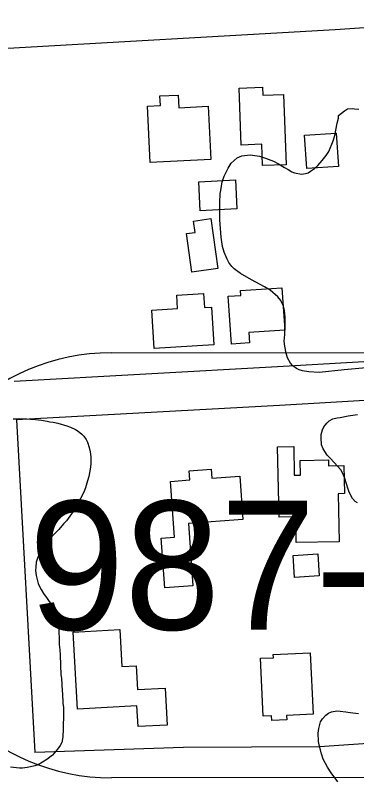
# Model space of a CAD drawing. Extents: x 3297716 to 3335574, y 688621 to 713991.
# Drawn here: x 3320617 to 3320882, y 707935 to 708530 of the extents above; entities that cross this region are included whole.
import ezdxf

# ---------------------------------------------------------------- set-up
doc = ezdxf.new("R2010")
doc.units = 0
for name, color, linetype in [('V-BLDG-OTLN', 7, 'Continuous'), ('V-ROAD-CNTR', 7, 'Continuous'), ('V-ROAD-IDEN', 7, 'Continuous'), ('V-SITE-VEGE', 7, 'Continuous')]:
    doc.layers.add(name, color=color, linetype=linetype)

msp = doc.modelspace()

# ---------------------------------------------------------------- linework, layer by layer
at = {"layer": 'V-BLDG-OTLN'}
for points in [[(3320792.16, 708429.71), (3320790.52, 708474), (3320808.86, 708474.69), (3320809.09, 708468.38), (3320825.09, 708468.97), (3320827.12, 708414.46), (3320808.88, 708413.79), (3320808.27, 708430.3)], [(3320768.58, 708418.39), (3320721.54, 708416.17), (3320719.47, 708460.04), (3320729.44, 708460.51), (3320729.09, 708467.92), (3320743.16, 708468.58), (3320743.62, 708458.73), (3320766.62, 708459.81)], [(3320866.02, 708439.03), (3320867.72, 708413.1), (3320843.11, 708411.5), (3320841.41, 708437.42)], [(3320787.69, 708402.67), (3320788.84, 708380.16), (3320760.37, 708378.71), (3320759.22, 708401.21)], [(3320768.6, 708372.58), (3320774.07, 708333.8), (3320753.96, 708330.96), (3320749.73, 708360.95), (3320756.35, 708361.88), (3320755.11, 708370.67)], [(3320791.77, 708316.76), (3320823.84, 708318.89), (3320826.02, 708286.02), (3320798.15, 708284.17), (3320798.68, 708276.13), (3320784.64, 708275.2), (3320782.18, 708312.32), (3320792.02, 708312.97)], [(3320771.05, 708274.71), (3320724.66, 708271.79), (3320722.79, 708301.54), (3320742.79, 708302.8), (3320742.14, 708313.09), (3320762.9, 708314.4), (3320763.58, 708303.54), (3320769.21, 708303.9)], [(3320868.37, 708121.72), (3320834.99, 708121), (3320834.56, 708141.05), (3320821.73, 708140.78), (3320820.55, 708195.35), (3320833, 708195.61), (3320833.48, 708173.32), (3320838.38, 708173.43), (3320838.14, 708184.79), (3320860.04, 708185.27), (3320860.15, 708180.5), (3320871.94, 708180.76), (3320872.41, 708159.06), (3320867.56, 708158.95)], [(3320793.52, 708138.97), (3320751.21, 708135.89), (3320754.74, 708087.37), (3320732.8, 708085.77), (3320729.99, 708124.35), (3320740.45, 708125.12), (3320737.28, 708168.54), (3320752.27, 708169.63), (3320751.75, 708176.72), (3320768.98, 708177.97), (3320769.5, 708170.91), (3320791.07, 708172.48)], [(3320832.55, 708110.89), (3320851.66, 708112.18), (3320852.8, 708095.21), (3320833.69, 708093.93)], [(3320733.21, 708007.99), (3320734.79, 707979.35), (3320712.01, 707978.09), (3320711.11, 707994.24), (3320665.03, 707991.69), (3320661.72, 708051.39), (3320697.83, 708053.39), (3320699.41, 708024.81), (3320710.61, 708025.43), (3320711.64, 708006.8)], [(3320845.9, 708035.51), (3320848.09, 707987.79), (3320827.44, 707986.84), (3320827.6, 707983.28), (3320815.92, 707982.75), (3320815.75, 707986.44), (3320809.39, 707986.15), (3320807.33, 708031.16), (3320817.19, 708031.61), (3320817.07, 708034.18)]]:
    msp.add_lwpolyline(points, close=True, dxfattribs=at)
at = {"layer": 'V-ROAD-CNTR'}
for points in [[(3321913.97, 708571.03), (3321515.88, 708548.62), (3321270.03, 708547.25), (3320865.13, 708519.27), (3320601.5, 708504.07)], [(3321236.79, 708281.63), (3320820.31, 708257.45), (3320615.8, 708246.2)], [(3321238.53, 708251.68), (3320822.01, 708227.5), (3320617.46, 708216.25)], [(3320617.46, 708216.25), (3320631.77, 707958.09)], [(3321953.91, 708033.47), (3321756.9, 708018.25), (3321463.17, 708001.69), (3321193.04, 707985.66), (3320853.15, 707962.47), (3320747.46, 707961.76), (3320631.77, 707958.09)]]:
    msp.add_lwpolyline(points, dxfattribs=at)
at = {"layer": 'V-ROAD-IDEN'}
for p, q in [((3320691.05, 708268.37), (3321021.05, 708268.7)), ((3320691.05, 708268.37), (3321021.05, 708268.7)), ((3320691.05, 708268.37), (3320691.05, 708268.37)), ((3321021.38, 707938.7), (3320691.38, 707938.36)), ((3321021.38, 707938.7), (3320691.38, 707938.36))]:
    msp.add_line(p, q, dxfattribs=at)
msp.add_arc((3320691.22, 708103.37), 165, 90.05841, 270.05841, dxfattribs=at)
msp.add_arc((3320691.22, 708103.37), 165, 90.05841, 270.05841, dxfattribs=at)
at = {"layer": 'V-SITE-VEGE'}
for points in [[(3320779.02, 708346.66), (3320777.78, 708350.92), (3320776.66, 708358.18), (3320775.59, 708371.65), (3320775.5, 708379.66), (3320775.5, 708384.88), (3320775.99, 708392.07), (3320776.28, 708394.46), (3320777.35, 708401.24), (3320778.92, 708405.58), (3320781.97, 708411.88), (3320784.52, 708415.58), (3320789.1, 708419.82), (3320792.77, 708421.47), (3320799.21, 708422.22), (3320806.39, 708421.14), (3320811.13, 708419.55), (3320817.25, 708417.11), (3320821.18, 708415.15), (3320825.88, 708412.36), (3320828.83, 708410.84), (3320831.56, 708408.93), (3320833.74, 708408.24), (3320839.11, 708407.23), (3320842.32, 708407.51), (3320844.36, 708408.23), (3320846.2, 708409.36), (3320849.3, 708411.64), (3320851.79, 708413.75), (3320855.15, 708417.62), (3320858.31, 708421.71), (3320860.23, 708424.64), (3320863.77, 708433.12), (3320864.93, 708437.08), (3320866.9, 708446.62), (3320867.86, 708450.59), (3320867.95, 708452.8), (3320870.22, 708454.51), (3320872.5, 708456.43), (3320874.95, 708457.73), (3320878.37, 708458), (3320880.37, 708457.92), (3320883.57, 708457.59)], [(3320889.32, 708256.77), (3320872.23, 708255.23), (3320852.91, 708253.18), (3320844.9, 708253.5), (3320839.73, 708254.5), (3320837.35, 708255.19), (3320835.19, 708256.28), (3320832.27, 708258.4), (3320830.55, 708260.47), (3320828.1, 708264.58), (3320827.23, 708268.02), (3320826.05, 708273.47), (3320825.6, 708277.5), (3320826.01, 708282.7), (3320826.41, 708292.9), (3320826.33, 708296.11), (3320825.93, 708301.14), (3320825.06, 708304.58), (3320823.03, 708309.07), (3320820.73, 708311.76), (3320814.73, 708317.01), (3320810.42, 708319.58), (3320800.21, 708324.99), (3320791.59, 708329.94), (3320786.73, 708333.73), (3320784.99, 708335.4), (3320782.7, 708338.5), (3320781.41, 708341.16), (3320779.02, 708346.66)], [(3320615.01, 708217.02), (3320625.63, 708217), (3320628.43, 708216.89)], [(3320628.43, 708216.89), (3320632.43, 708216.54), (3320637.02, 708215.96), (3320641.39, 708215.18), (3320643.38, 708214.7), (3320645.97, 708214.4), (3320649.55, 708213.66), (3320656.69, 708211.78), (3320659.65, 708210.66), (3320663.39, 708208.71), (3320665.54, 708207.42), (3320668.25, 708205.11), (3320669.8, 708203.65), (3320671.71, 708201.17), (3320672.83, 708199.12), (3320674.06, 708194.86), (3320674.93, 708191.42), (3320675.38, 708187.6), (3320675.36, 708181.79), (3320674.81, 708178), (3320673.79, 708172.43), (3320672.85, 708168.86), (3320671.23, 708163.51), (3320669.9, 708160.16), (3320667.3, 708155.25), (3320661.5, 708145.26), (3320656.4, 708137.84), (3320654.1, 708135.53), (3320650.33, 708131.27), (3320645.1, 708125.66)], [(3320882.59, 708151.78), (3320880.87, 708153.03), (3320878.79, 708155.27), (3320876.23, 708160.09), (3320875.34, 708162.49), (3320872.55, 708171.65), (3320870.92, 708175.25), (3320869.63, 708177.47), (3320867.18, 708180.31), (3320861.52, 708186.44), (3320859.06, 708188.9), (3320855.91, 708193.74), (3320854.66, 708196.94), (3320854.27, 708202.26), (3320854.38, 708205.01), (3320855.5, 708208.51), (3320856.38, 708210.84), (3320858.66, 708213.7), (3320860.5, 708215.59), (3320863.52, 708217.24), (3320866.69, 708217.91), (3320869.06, 708218.21), (3320875.4, 708219.34), (3320882.52, 708220.43)], [(3320645.1, 708125.66), (3320642.79, 708122.94), (3320637.72, 708116.33), (3320634.25, 708109.65), (3320632.9, 708105.9), (3320632.54, 708101.9), (3320632.44, 708099.3), (3320632.89, 708095.48), (3320634.45, 708089.2), (3320635.36, 708086.96), (3320636.67, 708084.51), (3320638.55, 708081.43), (3320641.41, 708077.71), (3320644.82, 708072.56), (3320646.88, 708068.87), (3320647.97, 708066.03), (3320649.19, 708061.37), (3320650.5, 708053.9), (3320650.58, 708050.89), (3320650.84, 708047.28), (3320650.76, 708045.27), (3320650.83, 708041.86), (3320650.96, 708039.85), (3320651.27, 708037.64), (3320651.51, 708033.62), (3320652.12, 708018.37), (3320652.41, 708015.75), (3320653.03, 708005.91), (3320653.33, 708003.49), (3320653.26, 708001.49), (3320653.55, 707998.67), (3320653.65, 707996.26), (3320654.12, 707992.84), (3320654.02, 707990.44), (3320654.06, 707986.23), (3320653.77, 707978.83), (3320653.87, 707976.21), (3320653.63, 707970.21), (3320652.66, 707965.84), (3320651.37, 707963.49), (3320649.45, 707960.56), (3320646.92, 707957.45), (3320645.46, 707955.9), (3320641.12, 707952.46), (3320637.82, 707950.39), (3320634.34, 707948.52), (3320631.91, 707947.61), (3320628.46, 707946.75), (3320625.84, 707946.25), (3320622.21, 707945.79), (3320619.81, 707945.89), (3320612.82, 707946.56)], [(3320867.21, 707935.22), (3320862.17, 707942.1), (3320859.39, 707946.54), (3320855.9, 707952.77), (3320854.69, 707956.95), (3320852.64, 707964.9), (3320852.32, 707966.88), (3320851.97, 707972.99), (3320852.5, 707976.51), (3320853.89, 707981.77), (3320855.36, 707984.07), (3320858.04, 707987.11), (3320860.06, 707988.61), (3320862.46, 707989.5), (3320866.42, 707990.33), (3320869.17, 707990.22), (3320873.48, 707989.66), (3320876.79, 707988.94), (3320883.46, 707988.28)]]:
    msp.add_lwpolyline(points, dxfattribs=at)

# ---------------------------------------------------------------- texts
at = {"layer": 'V-ROAD-IDEN'}
msp.add_text('987-6', height=100.001, rotation=0.05845, dxfattribs=at).set_placement((3320627.13, 708053.3))

doc.saveas('drawing.dxf')
